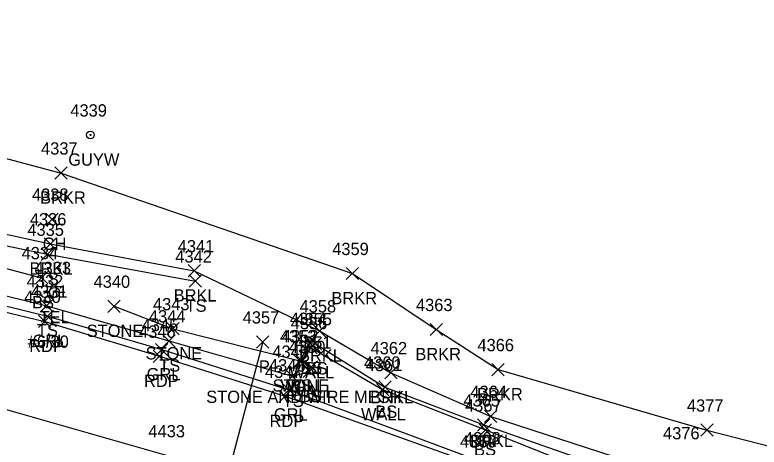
# Model space of a CAD drawing. Extents: x 1611797 to 1633212, y 298978 to 305475.
# Drawn here: x 1619269.2 to 1619390.4, y 301526.4 to 301596.8 of the extents above; entities that cross this region are included whole.
import ezdxf

# ---------------------------------------------------------------- set-up
doc = ezdxf.new("R2010")
doc.units = 0
for name, color, linetype in [('D_A', 7, 'Continuous'), ('D_I', 7, 'Continuous'), ('D_TIC', 7, 'Continuous'), ('DCP', 7, 'Continuous'), ('L_A', 7, 'Continuous'), ('L_C', 7, 'Continuous'), ('L_I', 7, 'Continuous'), ('L_TIC', 7, 'Continuous'), ('LASF', 7, 'Continuous'), ('LAWE', 7, 'Continuous'), ('LELB', 7, 'Continuous'), ('LW', 7, 'Continuous'), ('P_A', 7, 'Continuous'), ('P_I', 7, 'Continuous'), ('P_TIC', 7, 'Continuous'), ('PET', 7, 'Continuous'), ('PRC', 7, 'Continuous'), ('R_A', 7, 'Continuous'), ('R_I', 7, 'Continuous'), ('R_TIC', 7, 'Continuous'), ('RGR', 7, 'Continuous'), ('U_A', 7, 'Continuous'), ('U_C', 7, 'Continuous'), ('U_I', 7, 'Continuous'), ('UP', 7, 'Continuous'), ('UPGW', 7, 'Continuous')]:
    doc.layers.add(name, color=color, linetype=linetype)

msp = doc.modelspace()

# ---------------------------------------------------------------- linework, layer by layer
at = {"layer": 'D_TIC'}
for points in [[(1619308.56, 301542.53), (1619310.56, 301544.53)], [(1619310.56, 301542.53), (1619308.56, 301544.53)]]:
    msp.add_lwpolyline(points, dxfattribs=at)
at = {"layer": 'DCP'}
msp.add_lwpolyline([(1619309.56, 301543.53), (1619300.15, 301507.59)], dxfattribs=at)
at = {"layer": 'L_TIC'}
for points in [[(1619275.73, 301570.04), (1619277.73, 301572.04)], [(1619277.73, 301570.04), (1619275.73, 301572.04)], [(1619274.24, 301562.52), (1619276.24, 301564.52)], [(1619276.24, 301562.52), (1619274.24, 301564.52)], [(1619273.96, 301558.5), (1619275.96, 301560.5)], [(1619275.96, 301558.5), (1619273.96, 301560.5)], [(1619273.5, 301556.81), (1619275.5, 301558.81)], [(1619275.5, 301556.81), (1619273.5, 301558.81)], [(1619297.41, 301554.12), (1619299.41, 301556.12)], [(1619299.41, 301554.12), (1619297.41, 301556.12)], [(1619323.15, 301553.68), (1619325.15, 301555.68)], [(1619325.15, 301553.68), (1619323.15, 301555.68)], [(1619272.56, 301553), (1619274.56, 301555)], [(1619274.56, 301553), (1619272.56, 301555)], [(1619297.59, 301552.45), (1619299.59, 301554.45)], [(1619299.59, 301552.45), (1619297.59, 301554.45)], [(1619273.39, 301548.44), (1619275.39, 301550.44)], [(1619275.39, 301548.44), (1619273.39, 301550.44)], [(1619284.36, 301548.35), (1619286.36, 301550.35)], [(1619286.36, 301548.35), (1619284.36, 301550.35)], [(1619293.95, 301544.69), (1619295.95, 301546.69)], [(1619295.95, 301544.69), (1619293.95, 301546.69)], [(1619317.82, 301544.34), (1619319.82, 301546.34)], [(1619319.82, 301544.34), (1619317.82, 301546.34)], [(1619336.82, 301544.56), (1619338.82, 301546.56)], [(1619338.82, 301544.56), (1619336.82, 301546.56)], [(1619293.29, 301542.71), (1619295.29, 301544.71)], [(1619295.29, 301542.71), (1619293.29, 301544.71)], [(1619316.24, 301542.31), (1619318.24, 301544.31)], [(1619318.24, 301542.31), (1619316.24, 301544.31)], [(1619316.43, 301541.6), (1619318.43, 301543.6)], [(1619318.43, 301541.6), (1619316.43, 301543.6)], [(1619317.13, 301542.25), (1619319.13, 301544.25)], [(1619319.13, 301542.25), (1619317.13, 301544.25)], [(1619314.62, 301539.45), (1619316.62, 301541.45)], [(1619316.62, 301539.45), (1619314.62, 301541.45)], [(1619314.62, 301539.45), (1619316.62, 301541.45)], [(1619316.62, 301539.45), (1619314.62, 301541.45)], [(1619314.95, 301539.46), (1619316.95, 301541.46)], [(1619316.95, 301539.46), (1619314.95, 301541.46)], [(1619316.17, 301537.73), (1619318.17, 301539.73)], [(1619318.17, 301537.73), (1619316.17, 301539.73)], [(1619316.17, 301537.73), (1619318.17, 301539.73)], [(1619318.17, 301537.73), (1619316.17, 301539.73)], [(1619316.49, 301538.45), (1619318.49, 301540.45)], [(1619318.49, 301538.45), (1619316.49, 301540.45)], [(1619329.43, 301537.53), (1619331.43, 301539.53)], [(1619331.43, 301537.53), (1619329.43, 301539.53)], [(1619346.88, 301538.03), (1619348.88, 301540.03)], [(1619348.88, 301538.03), (1619346.88, 301540.03)], [(1619313.4, 301536.96), (1619315.4, 301538.96)], [(1619315.4, 301536.96), (1619313.4, 301538.96)], [(1619328.45, 301535.19), (1619330.45, 301537.19)], [(1619330.45, 301535.19), (1619328.45, 301537.19)], [(1619328.08, 301534.78), (1619330.08, 301536.78)], [(1619330.08, 301534.78), (1619328.08, 301536.78)], [(1619345.68, 301530.42), (1619347.68, 301532.42)], [(1619347.68, 301530.42), (1619345.68, 301532.42)], [(1619344.54, 301529.03), (1619346.54, 301531.03)], [(1619346.54, 301529.03), (1619344.54, 301531.03)], [(1619344.82, 301528.21), (1619346.82, 301530.21)], [(1619346.82, 301528.21), (1619344.82, 301530.21)], [(1619380.89, 301528.19), (1619382.89, 301530.19)], [(1619382.89, 301528.19), (1619380.89, 301530.19)]]:
    msp.add_lwpolyline(points, dxfattribs=at)
at = {"layer": 'LASF'}
msp.add_lwpolyline([(1619285.36, 301549.35), (1619294.95, 301545.69), (1619315.62, 301540.45)], dxfattribs=at)
at = {"layer": 'LAWE'}
for points in [[(1619121.54, 301596.78), (1619127.27, 301586.98), (1619139.06, 301578.8), (1619159, 301574.34), (1619183.18, 301572.3), (1619208.56, 301571.29), (1619241.26, 301566.88), (1619274.96, 301559.5), (1619298.41, 301555.12), (1619318.82, 301545.34), (1619330.43, 301538.53), (1619346.68, 301531.42), (1619377.57, 301521.38), (1619400.58, 301512.23), (1619425.06, 301508.82), (1619447.11, 301503.19), (1619471.29, 301486.7), (1619494.67, 301473.93), (1619527.64, 301465.84), (1619544.48, 301462.53)], [(1619136.24, 301595.23), (1619140.25, 301584.78), (1619161.79, 301583.57), (1619186.78, 301582.21), (1619209.91, 301580.75), (1619246.07, 301579.22), (1619276.73, 301571.04), (1619324.15, 301554.68), (1619337.82, 301545.56), (1619347.88, 301539.03), (1619381.89, 301529.19), (1619403.26, 301523.68), (1619425.52, 301519.13), (1619447.45, 301519.51), (1619460.42, 301508.44), (1619478.58, 301496.43), (1619500.86, 301484.81), (1619530.24, 301476.17)]]:
    msp.add_lwpolyline(points, dxfattribs=at)
at = {"layer": 'LELB'}
for points in [[(1619192.46, 301570.69), (1619208.58, 301569.99), (1619241.06, 301564.6), (1619274.5, 301557.81), (1619298.59, 301553.45)], [(1619208.02, 301568.74), (1619240.29, 301562.8), (1619273.56, 301554)], [(1619197.03, 301566.07), (1619207.64, 301564.82), (1619240.8, 301557.66), (1619274.39, 301549.44), (1619294.29, 301543.71), (1619314.4, 301537.96), (1619317.17, 301538.73)], [(1619317.17, 301538.73), (1619315.62, 301540.45), (1619317.24, 301543.31), (1619318.13, 301543.25), (1619329.45, 301536.19), (1619345.54, 301530.03), (1619376.2, 301519.31), (1619381.7, 301516.1), (1619399.11, 301508.82), (1619424.48, 301504.68), (1619444.77, 301493.42), (1619469.05, 301482.18)]]:
    msp.add_lwpolyline(points, dxfattribs=at)
at = {"layer": 'LW'}
msp.add_lwpolyline([(1619317.49, 301539.45), (1619315.95, 301540.46), (1619317.43, 301542.6), (1619329.08, 301535.78), (1619345.82, 301529.21), (1619375.63, 301517.34), (1619380.67, 301515.48)], dxfattribs=at)
at = {"layer": 'P_TIC'}
for points in [[(1619273.06, 301545.88), (1619275.06, 301547.88)], [(1619275.06, 301545.88), (1619273.06, 301547.88)], [(1619291.74, 301540.21), (1619293.74, 301542.21)], [(1619293.74, 301540.21), (1619291.74, 301542.21)], [(1619312.19, 301533.69), (1619314.19, 301535.69)], [(1619314.19, 301533.69), (1619312.19, 301535.69)]]:
    msp.add_lwpolyline(points, dxfattribs=at)
at = {"layer": 'PET'}
msp.add_lwpolyline([(1619240.37, 301554.95), (1619274.06, 301546.88), (1619292.74, 301541.21), (1619313.19, 301534.69), (1619345.01, 301523.34), (1619373.79, 301511.3), (1619394.6, 301502.15), (1619439.1, 301482.35), (1619464.49, 301470.92), (1619491.36, 301458.9), (1619515.17, 301447.9), (1619539.87, 301436.67), (1619561.18, 301427.13), (1619589.22, 301414.46)], dxfattribs=at)
at = {"layer": 'PRC'}
msp.add_lwpolyline([(1618901.02, 301590.58), (1618940.05, 301582.59), (1618973.24, 301576.03), (1619000.99, 301571.61), (1619035.45, 301566.56), (1619061.58, 301563.28), (1619097.97, 301559.63), (1619131.37, 301556.26), (1619160.97, 301552.75), (1619186.04, 301549.32), (1619221.45, 301543.36), (1619260.73, 301534.56), (1619294.21, 301525.01), (1619322.54, 301515.15), (1619356.63, 301502.41), (1619386.84, 301489.79), (1619411.1, 301479.31), (1619431.82, 301470.46), (1619462.61, 301457.18), (1619493.8, 301442.98), (1619525.59, 301428.61), (1619540.79, 301421.69), (1619561.88, 301411.99), (1619599.81, 301394.69)], dxfattribs=at)
at = {"layer": 'R_TIC'}
for points in [[(1619273.51, 301546.73), (1619275.51, 301548.73)], [(1619275.51, 301546.73), (1619273.51, 301548.73)], [(1619292.11, 301541.29), (1619294.11, 301543.29)], [(1619294.11, 301541.29), (1619292.11, 301543.29)], [(1619312.83, 301534.74), (1619314.83, 301536.74)], [(1619314.83, 301534.74), (1619312.83, 301536.74)]]:
    msp.add_lwpolyline(points, dxfattribs=at)
at = {"layer": 'RGR'}
msp.add_lwpolyline([(1619113.04, 301582.5), (1619113.91, 301576.54), (1619116.84, 301573.48), (1619121.6, 301572.21), (1619138.62, 301570.86), (1619159.07, 301568.7), (1619183.38, 301565.96), (1619196, 301564), (1619207.6, 301562.14), (1619240.46, 301556.07), (1619274.51, 301547.73), (1619293.11, 301542.29), (1619313.83, 301535.74), (1619345.65, 301523.87), (1619374.43, 301511.91), (1619395.21, 301502.55), (1619439.45, 301483.4), (1619464.79, 301471.96), (1619490.69, 301460.24), (1619515.52, 301448.47), (1619540.39, 301438.03), (1619561.3, 301428.91), (1619589.96, 301416.04)], dxfattribs=at)
at = {"layer": 'UP'}
for p, q in [((1619274, 301551.59), (1619274.83, 301551.59)), ((1619275.66, 301551.59), (1619275.66, 301551.59)), ((1619277.33, 301551.59), (1619276.5, 301551.59)), ((1619276.5, 301551.59), (1619276.5, 301551.59)), ((1619277.33, 301551.59), (1619277.33, 301551.59))]:
    msp.add_line(p, q, dxfattribs=at)
msp.add_circle((1619275.66, 301551.59), 0.833, dxfattribs=at)
at = {"layer": 'UPGW'}
for radius in [0.625, 0.0833]:
    msp.add_circle((1619281.51, 301577.23), radius, dxfattribs=at)

# ---------------------------------------------------------------- texts
at = {"layer": 'D_A'}
msp.add_text('P', height=2, dxfattribs=at).set_placement((1619308.93, 301538.53))
at = {"layer": 'D_I'}
msp.add_text('4357', height=2, dxfattribs=at).set_placement((1619306.3, 301546.53))
at = {"layer": 'L_A'}
for s, p in [('BRKR', (1619273.32, 301566.04)), ('CH', (1619273.73, 301558.52)), ('BRKL', (1619271.6, 301554.5)), ('TS', (1619272.91, 301552.81)), ('BRKL', (1619295.06, 301550.12)), ('BRKR', (1619320.74, 301549.68)), ('BS', (1619272, 301549)), ('TS', (1619297, 301548.45)), ('TS', (1619272.8, 301544.44)), ('STONE', (1619280.9, 301544.35)), ('STONE', (1619290.49, 301540.69)), ('BRKL', (1619315.47, 301540.34)), ('BRKR', (1619334.41, 301540.56)), ('TS', (1619292.7, 301538.71)), ('WALL', (1619313.92, 301537.6)), ('BS', (1619315.68, 301538.31)), ('BS', (1619316.57, 301538.25)), ('STONE', (1619311.17, 301535.45)), ('WALL', (1619312.44, 301535.46)), ('BS', (1619314.06, 301535.45)), ('WALL', (1619313.97, 301534.45)), ('BRKR', (1619344.47, 301534.03)), ('TS', (1619312.81, 301532.96)), ('TS', (1619315.58, 301533.73)), ('BS', (1619315.61, 301533.73)), ('BRKL', (1619327.07, 301533.53)), ('WALL', (1619325.56, 301530.78)), ('BS', (1619327.89, 301531.19)), ('BRKL', (1619343.32, 301526.42)), ('BS', (1619343.98, 301525.03))]:
    msp.add_text(s, height=2, dxfattribs=at).set_placement(p)
at = {"layer": 'L_C'}
msp.add_text('STONE AND WIRE MESH', height=2, dxfattribs=at).set_placement((1619300.36, 301533.6))
at = {"layer": 'L_I'}
for s, p in [('4337', (1619273.47, 301574.04)), ('4338', (1619271.99, 301566.52)), ('4336', (1619271.64, 301562.5)), ('4335', (1619271.24, 301560.81)), ('4341', (1619295.72, 301558.12)), ('4334', (1619270.3, 301557)), ('4359', (1619320.88, 301557.68)), ('4342', (1619295.33, 301556.45)), ('4332', (1619271.13, 301552.44)), ('4340', (1619282.02, 301552.35)), ('4343', (1619291.69, 301548.69)), ('4358', (1619315.56, 301548.34)), ('4363', (1619334.51, 301548.56)), ('4344', (1619291.03, 301546.71)), ('4354', (1619313.98, 301546.31)), ('4355', (1619314.87, 301546.25)), ('4356', (1619314.12, 301545.6)), ('4353', (1619312.36, 301543.45)), ('4353', (1619312.36, 301543.45)), ('4352', (1619312.69, 301543.46)), ('4351', (1619314.79, 301542.45)), ('4350', (1619313.82, 301541.73)), ('4350', (1619313.82, 301541.73)), ('4362', (1619327.12, 301541.53)), ('4366', (1619344.52, 301542.03)), ('4349', (1619311.13, 301540.96)), ('4360', (1619326.05, 301539.19)), ('4361', (1619326.34, 301538.78)), ('4364', (1619343.37, 301534.42)), ('4365', (1619342.23, 301533.03)), ('4367', (1619342.51, 301532.21)), ('4377', (1619378.63, 301532.19)), ('4376', (1619374.74, 301527.68))]:
    msp.add_text(s, height=2, dxfattribs=at).set_placement(p)
at = {"layer": 'P_A'}
for p in [(1619271.55, 301541.88), (1619290.23, 301536.21), (1619310.68, 301529.69)]:
    msp.add_text('RDP', height=2, dxfattribs=at).set_placement(p)
at = {"layer": 'P_I'}
for s, p in [('4330', (1619270.72, 301549.88)), ('4346', (1619289.42, 301544.21)), ('4347', (1619309.93, 301537.69)), ('4433', (1619290.95, 301528.01)), ('4369', (1619341.69, 301526.34))]:
    msp.add_text(s, height=2, dxfattribs=at).set_placement(p)
at = {"layer": 'R_A'}
for p in [(1619272.06, 301542.73), (1619290.66, 301537.29), (1619311.37, 301530.74)]:
    msp.add_text('GRL', height=2, dxfattribs=at).set_placement(p)
at = {"layer": 'R_I'}
for s, p in [('4331', (1619271.82, 301550.73)), ('4345', (1619289.85, 301545.29)), ('4348', (1619310.57, 301538.74)), ('4368', (1619342.34, 301526.87))]:
    msp.add_text(s, height=2, dxfattribs=at).set_placement(p)
at = {"layer": 'U_A'}
for s, p in [('GUYW', (1619277.9, 301572.23)), ('TEL', (1619273.22, 301546.59))]:
    msp.add_text(s, height=2, dxfattribs=at).set_placement(p)
at = {"layer": 'U_C'}
msp.add_text('#6/30', height=2, dxfattribs=at).set_placement((1619271.29, 301542.59))
at = {"layer": 'U_I'}
for s, p in [('4339', (1619278.24, 301580.23)), ('4333', (1619272.4, 301554.59))]:
    msp.add_text(s, height=2, dxfattribs=at).set_placement(p)

doc.saveas('drawing.dxf')
